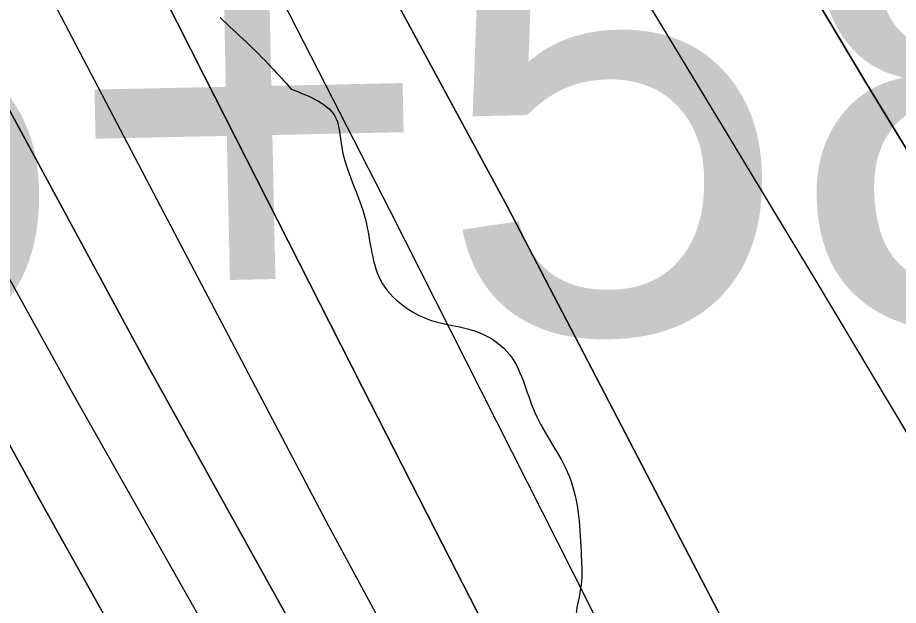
# Model space of a CAD drawing. Extents: x 3297772 to 3335630, y 634068 to 659439.
# Drawn here: x 3312939.1 to 3313124.8, y 651557.8 to 651681.8 of the extents above; entities that cross this region are included whole.
import ezdxf

# ---------------------------------------------------------------- set-up
doc = ezdxf.new("R2010")
doc.units = 0
for name, color, linetype in [('V-RIVR-EDGE', 7, 'Continuous'), ('V-SURV-IDEN', 7, 'Continuous'), ('V-TOPO-DPTH', 7, 'Continuous'), ('V-TOPO-MINR', 7, 'Continuous'), ('V-TOPO-WATR', 7, 'Continuous')]:
    doc.layers.add(name, color=color, linetype=linetype)

msp = doc.modelspace()

# ---------------------------------------------------------------- linework, layer by layer
at = {"layer": 'V-RIVR-EDGE'}
for points in [[(3312981.79, 651681.75), (3312992.59, 651671.34), (3312996.82, 651666.65)], [(3312996.82, 651666.65), (3313006.29, 651660.39), (3313007.37, 651654.9), (3313012.45, 651639.17), (3313016.07, 651625.64), (3313021.17, 651620.51), (3313026.29, 651617.93), (3313035.42, 651615.72), (3313042.35, 651611.31), (3313048.17, 651598.51), (3313055.45, 651584.96), (3313057.97, 651568.14), (3313057.95, 651562.29), (3313056.84, 651554.98), (3313058.28, 651549.5), (3313061.2, 651546.57), (3313068.14, 651545.09), (3313071.06, 651543.62), (3313071.06, 651541.42), (3313071.05, 651536.31), (3313075.41, 651527.52), (3313079.4, 651513.26), (3313079.02, 651507.77), (3313076.08, 651501.2), (3313072.75, 651486.59), (3313069.09, 651483.31), (3313068.35, 651478.92), (3313067.61, 651475.27), (3313069.42, 651471.97), (3313069.42, 651469.41), (3313067.58, 651465.76), (3313066.84, 651460.28), (3313066.82, 651454.8), (3313067.18, 651450.78), (3313065.34, 651446.03), (3313065.69, 651437.99), (3313068.58, 651427.74), (3313075.5, 651416.4), (3313081.33, 651409.07), (3313082.41, 651402.85), (3313082.75, 651391.89), (3313082.73, 651382.02), (3313081.62, 651376.54), (3313084.16, 651369.95), (3313086.71, 651366.29), (3313086.7, 651363), (3313081.94, 651358.99), (3313081.2, 651354.97), (3313080.46, 651351.32), (3313082.99, 651341.07), (3313084.8, 651332.66), (3313089.91, 651328.63), (3313089.9, 651324.24), (3313089.52, 651319.12), (3313090.23, 651311.81), (3313094.23, 651304.49), (3313101.53, 651296.8), (3313105.53, 651291.67), (3313112.47, 651286.53), (3313116.83, 651277.75), (3313119.74, 651271.89), (3313122.66, 651267.87), (3313124.83, 651261.65), (3313124.08, 651251.78), (3313122.95, 651240.81), (3313122.57, 651234.97), (3313130.61, 651233.12), (3313138.66, 651236.75), (3313140.86, 651236.38), (3313148.52, 651230.52), (3313152.89, 651223.56), (3313158.72, 651216.23), (3313169.3, 651208.17), (3313182.82, 651207.4), (3313190.5, 651207.38), (3313195.98, 651208.47), (3313197.81, 651208.46), (3313200.36, 651205.9), (3313202.55, 651202.6), (3313222.63, 651192.68), (3313234.3, 651183.15), (3313244.88, 651172.16), (3313260.56, 651158.23), (3313268.24, 651158.21), (3313279.91, 651148.31), (3313291.57, 651131.83), (3313297.74, 651115.73), (3313306.46, 651091.95), (3313309.71, 651075.86), (3313316.25, 651061.58), (3313324.63, 651050.6), (3313333.02, 651043.26), (3313344.7, 651034.1), (3313352.35, 651022.75), (3313355.24, 651009.94), (3313357.76, 650993.85), (3313363.57, 650980.31), (3313375.22, 650960.91), (3313383.6, 650949.92), (3313385.78, 650942.61), (3313385.76, 650933.47), (3313386.46, 650921.04), (3313390.1, 650914.82), (3313400.67, 650903.09), (3313412.7, 650891), (3313426.92, 650877.07), (3313429.47, 650873.05), (3313434.21, 650867.55), (3313436.75, 650859.87), (3313438.55, 650848.53), (3313438.15, 650833.91), (3313438.13, 650825.87), (3313439.92, 650813.07), (3313442.82, 650803.19), (3313445, 650796.97), (3313446.09, 650791.85), (3313446.07, 650787.1), (3313444.59, 650779.79), (3313440.19, 650771.03), (3313437.25, 650765.19), (3313436.87, 650760.8), (3313438.31, 650752.03), (3313438.29, 650742.52), (3313443.73, 650726.06), (3313457.57, 650705.55), (3313470.69, 650689.44), (3313472.87, 650683.95), (3313472.86, 650681.76), (3313476.87, 650677.36), (3313479.06, 650672.6), (3313479.04, 650667.48), (3313477.2, 650660.91), (3313475.72, 650652.87), (3313474.24, 650645.93), (3313475.67, 650635.32), (3313483.68, 650621.78), (3313496.07, 650606.4), (3313508.47, 650591.74), (3313517.94, 650579.29), (3313524.87, 650573.06), (3313535.46, 650569.74), (3313542.77, 650569.36), (3313550.09, 650570.44), (3313559.59, 650568.59), (3313571.27, 650564.54), (3313580.77, 650561.22), (3313596.1, 650550.95), (3313605.21, 650541.42), (3313609.96, 650538.85), (3313616.18, 650540.3), (3313626.39, 650533.33), (3313631.13, 650527.1), (3313638.05, 650516.12), (3313642.39, 650497.1), (3313647.8, 650470.04), (3313651.42, 650454.31), (3313651.41, 650450.29), (3313656.52, 650448.08), (3313664.19, 650444.04), (3313674.76, 650432.32), (3313685.69, 650415.11), (3313690.41, 650402.67), (3313697.7, 650396.44), (3313713.77, 650387.99), (3313732.01, 650372.96), (3313748.79, 650360.49), (3313755.73, 650356.81), (3313761.57, 650356.07), (3313772.91, 650358.6), (3313783.15, 650361.5), (3313797.78, 650361.83), (3313816.06, 650362.51), (3313831.4, 650359.55), (3313844.55, 650355.13), (3313851.11, 650348.17), (3313858.03, 650336.46), (3313862.04, 650333.16), (3313872.99, 650323.63), (3313883.91, 650308.25), (3313888.64, 650299.46), (3313892.25, 650280.81), (3313895.9, 650275.32), (3313905.01, 650263.96), (3313916.66, 650247.48), (3313928.33, 650233.56), (3313935.96, 650216.73), (3313941.78, 650205.38), (3313947.97, 650195.86), (3313954.15, 650182.32), (3313969.08, 650155.6), (3313979.26, 650134.01), (3313988.72, 650116.44), (3313994.56, 650112.04), (3313999.3, 650110.56), (3314007.69, 650100.31), (3314014.97, 650090.05), (3314025.18, 650080.52), (3314030.27, 650067.35), (3314037.89, 650043.94), (3314045.17, 650032.59), (3314055.38, 650023.79), (3314067.42, 650012.79), (3314076.89, 649997.42), (3314085.63, 649983.5), (3314095.83, 649969.95), (3314102.39, 649962.63), (3314118.42, 649941.39), (3314136.65, 649921.97), (3314150.14, 649909.14), (3314164, 649893.39), (3314175.28, 649875.45), (3314189.86, 649857.13), (3314221.93, 649816.48), (3314225.93, 649808.79), (3314239.05, 649790.85), (3314256.91, 649772.53), (3314263.84, 649765.2), (3314266.76, 649765.19), (3314273.71, 649766.27), (3314278.46, 649765.53), (3314289.42, 649760.75), (3314305.48, 649751.57), (3314323, 649742.02), (3314336.87, 649731.75)]]:
    msp.add_spline(points, degree=3, dxfattribs=at)
at = {"layer": 'V-TOPO-DPTH'}
for points in [[(3312787.11, 652098.48), (3312949.83, 651810.77), (3312996.58, 651726.54), (3313042.41, 651641.83), (3313086.88, 651556.4), (3313130.44, 651470.48), (3313211.14, 651308.1), (3313213.7, 651303.03), (3313216.32, 651297.99), (3313219.01, 651292.99), (3313221.76, 651288.01), (3313222.02, 651287.55), (3313224.75, 651282.88), (3313227.59, 651278.28), (3313230.6, 651273.79), (3313233.72, 651269.37), (3313236.93, 651265.02), (3313240.16, 651260.68), (3313243.43, 651256.36), (3313246.71, 651252.05), (3313367.3, 651094.97), (3313624.72, 650727.21)], [(3313624.72, 650727.21), (3313367.3, 651094.97), (3313246.71, 651252.05), (3313243.43, 651256.36), (3313240.16, 651260.68), (3313236.93, 651265.02), (3313233.72, 651269.37), (3313230.6, 651273.79), (3313227.59, 651278.28), (3313224.75, 651282.88), (3313222.02, 651287.55), (3313221.76, 651288.01), (3313219.01, 651292.99), (3313216.32, 651297.99), (3313213.7, 651303.03), (3313211.14, 651308.1), (3313130.44, 651470.48), (3313086.88, 651556.4), (3313042.41, 651641.83), (3312996.58, 651726.54), (3312949.83, 651810.77), (3312787.11, 652098.48)], [(3313466.77, 651099.57), (3313436.02, 651146.76), (3313406.51, 651194.79), (3313358.61, 651276.3), (3313353.97, 651284.2), (3313349.33, 651292.1), (3313344.68, 651300), (3313340.04, 651307.89), (3313335.33, 651315.75), (3313330.56, 651323.57), (3313325.67, 651331.31), (3313320.7, 651339.01), (3313313.56, 651349.9), (3313305.03, 651363.04), (3313296.59, 651376.24), (3313288.27, 651389.52), (3313280.04, 651402.86), (3313117.99, 651668.11), (3313071.19, 651746.44), (3313025.43, 651825.36), (3312981.25, 651905.17)], [(3313466.77, 651099.57), (3313436.02, 651146.76), (3313406.51, 651194.79), (3313358.61, 651276.3), (3313353.97, 651284.2), (3313349.33, 651292.1), (3313344.68, 651300), (3313340.04, 651307.89), (3313335.33, 651315.75), (3313330.56, 651323.57), (3313325.67, 651331.31), (3313320.7, 651339.01), (3313313.56, 651349.9), (3313305.03, 651363.04), (3313296.59, 651376.24), (3313288.27, 651389.52), (3313280.04, 651402.86), (3313117.99, 651668.11), (3313071.19, 651746.44), (3313025.43, 651825.36), (3312981.25, 651905.17)], [(3312940.55, 651901.61), (3313084.23, 651664.61), (3313107.59, 651625.88), (3313130.83, 651587.09), (3313153.91, 651548.2), (3313176.88, 651509.24), (3313198.39, 651472.56), (3313210.26, 651451.76), (3313221.8, 651430.77), (3313232.84, 651409.52), (3313243.54, 651388.1), (3313254.18, 651366.15), (3313259.38, 651355.6), (3313264.69, 651345.1), (3313270.14, 651334.67), (3313275.7, 651324.3), (3313308.85, 651263.42), (3313331.89, 651223.18), (3313356.05, 651183.65), (3313381.87, 651145.19), (3313408.8, 651107.44), (3313409.44, 651106.59), (3313437.64, 651069.04), (3313465.99, 651031.6)], [(3312940.55, 651901.61), (3313084.23, 651664.61), (3313107.59, 651625.88), (3313130.83, 651587.09), (3313153.91, 651548.2), (3313176.88, 651509.24), (3313198.39, 651472.56), (3313210.26, 651451.76), (3313221.8, 651430.77), (3313232.84, 651409.52), (3313243.54, 651388.1), (3313254.18, 651366.15), (3313259.38, 651355.6), (3313264.69, 651345.1), (3313270.14, 651334.67), (3313275.7, 651324.3), (3313308.85, 651263.42), (3313331.89, 651223.18), (3313356.05, 651183.65), (3313381.87, 651145.19), (3313408.8, 651107.44), (3313409.44, 651106.59), (3313437.64, 651069.04), (3313465.99, 651031.6)], [(3313575.57, 650670.18), (3313207.07, 651261.31), (3313201.27, 651269.49), (3313195.58, 651277.74), (3313190.03, 651286.1), (3313184.59, 651294.52), (3313154.96, 651341.27), (3313135.33, 651373.12), (3313116.26, 651405.28), (3313098, 651437.91), (3313080.29, 651470.86), (3313063.04, 651504.07), (3313045.86, 651537.32), (3313028.79, 651570.62), (3313011.78, 651603.95), (3312978.41, 651669.63), (3312944.88, 651735.9), (3312911.52, 651802.24), (3312878.41, 651868.71)], [(3312878.41, 651868.71), (3312911.52, 651802.24), (3312944.88, 651735.9), (3312978.41, 651669.63), (3313011.78, 651603.95), (3313028.79, 651570.62), (3313045.86, 651537.32), (3313063.04, 651504.07), (3313080.29, 651470.86), (3313098, 651437.91), (3313116.26, 651405.28), (3313135.33, 651373.12), (3313154.96, 651341.27), (3313184.59, 651294.52), (3313190.03, 651286.1), (3313195.58, 651277.74), (3313201.27, 651269.49), (3313207.07, 651261.31), (3313575.57, 650670.18)], [(3313488.85, 650636.14), (3313167.97, 651188.46), (3313165.97, 651191.91), (3313163.92, 651195.33), (3313161.8, 651198.7), (3313159.62, 651202.04), (3313157.42, 651205.36), (3313155.22, 651208.69), (3313153.05, 651212.03), (3313150.88, 651215.38), (3313149.31, 651217.82), (3313146.41, 651222.42), (3313143.56, 651227.05), (3313140.79, 651231.72), (3313138.06, 651236.43), (3312996.03, 651486.8), (3312944.72, 651578.44), (3312894.1, 651670.46), (3312844.52, 651763.04), (3312795.63, 651855.99)], [(3313536.03, 650634.82), (3313240.24, 651154.41), (3313224.79, 651177.23), (3313201.57, 651211.49), (3313187.03, 651233.34), (3313172.75, 651255.34), (3313158.86, 651277.6), (3313145.23, 651300.02), (3313088.38, 651395.36), (3313047.03, 651465.86), (3313006.34, 651536.74), (3312966.67, 651608.19), (3312927.68, 651680.02), (3312865.91, 651795.75), (3312851.63, 651822.59), (3312837.38, 651849.45)], [(3312837.38, 651849.45), (3312851.63, 651822.59), (3312865.91, 651795.75), (3312927.68, 651680.02), (3312966.67, 651608.19), (3313006.34, 651536.74), (3313047.03, 651465.86), (3313088.38, 651395.36), (3313145.23, 651300.02), (3313158.86, 651277.6), (3313172.75, 651255.34), (3313187.03, 651233.34), (3313201.57, 651211.49), (3313224.79, 651177.23), (3313240.24, 651154.41), (3313536.03, 650634.82)]]:
    msp.add_lwpolyline(points, dxfattribs=at)
at = {"layer": 'V-TOPO-MINR'}
for points in [[(3312787.11, 652098.48), (3312949.83, 651810.77), (3312996.58, 651726.54), (3313042.41, 651641.83), (3313086.88, 651556.4), (3313130.44, 651470.48), (3313211.14, 651308.1), (3313213.7, 651303.03), (3313216.32, 651297.99), (3313219.01, 651292.99), (3313221.76, 651288.01), (3313222.02, 651287.55), (3313224.75, 651282.88), (3313227.59, 651278.28), (3313230.6, 651273.79), (3313233.72, 651269.37), (3313236.93, 651265.02), (3313240.16, 651260.68), (3313243.43, 651256.36), (3313246.71, 651252.05), (3313367.3, 651094.97), (3313624.72, 650727.21)], [(3312728.16, 652011.35), (3312850.68, 651784.49), (3312900.53, 651693.2), (3312950.93, 651602.21), (3313002.16, 651511.69), (3313053.96, 651421.49), (3313136.91, 651278.53), (3313147.8, 651260.13), (3313158.89, 651241.86), (3313170.3, 651223.78), (3313181.92, 651205.84), (3313188.12, 651196.43), (3313196.8, 651183.29), (3313205.5, 651170.16), (3313512.92, 650635.4)], [(3312981.25, 651905.17), (3313025.43, 651825.36), (3313071.19, 651746.44), (3313117.99, 651668.11), (3313280.04, 651402.86), (3313288.27, 651389.52), (3313296.59, 651376.24), (3313305.03, 651363.04), (3313313.56, 651349.9), (3313320.7, 651339.01), (3313325.67, 651331.31), (3313330.56, 651323.57), (3313335.33, 651315.75), (3313340.04, 651307.89), (3313344.68, 651300), (3313349.33, 651292.1), (3313353.97, 651284.2), (3313358.61, 651276.3), (3313406.51, 651194.79), (3313436.02, 651146.76), (3313466.77, 651099.57)], [(3312940.55, 651901.61), (3313084.23, 651664.61), (3313107.59, 651625.88), (3313130.83, 651587.09), (3313153.91, 651548.2), (3313176.88, 651509.24), (3313198.39, 651472.56), (3313210.26, 651451.76), (3313221.8, 651430.77), (3313232.84, 651409.52), (3313243.54, 651388.1), (3313254.18, 651366.15), (3313259.38, 651355.6), (3313264.69, 651345.1), (3313270.14, 651334.67), (3313275.7, 651324.3), (3313308.85, 651263.42), (3313331.89, 651223.18), (3313356.05, 651183.65), (3313381.87, 651145.19), (3313408.8, 651107.44), (3313409.44, 651106.59), (3313437.64, 651069.04), (3313465.99, 651031.6)], [(3312888.83, 651888.42), (3312932.23, 651806.29), (3312975.19, 651723.94), (3313017.5, 651641.25), (3313059.39, 651558.35), (3313129.09, 651419.04), (3313135.82, 651405.63), (3313142.59, 651392.24), (3313149.41, 651378.87), (3313156.26, 651365.52), (3313163.34, 651352.3), (3313170.69, 651339.24), (3313178.44, 651326.42), (3313186.47, 651313.75), (3313200.35, 651292.6), (3313202.4, 651289.53), (3313204.49, 651286.49), (3313206.64, 651283.48), (3313208.82, 651280.5), (3313642.09, 650655.49)], [(3312846.42, 651879.8), (3312870.67, 651832.06), (3312895.09, 651784.41), (3312919.71, 651736.86), (3312944.41, 651689.36), (3312969.25, 651641.92), (3312994.16, 651594.53), (3313004.18, 651575.54), (3313032.49, 651523.13), (3313061.47, 651471.09), (3313091.46, 651419.64), (3313122.14, 651368.57), (3313166.08, 651297), (3313175.41, 651282.09), (3313184.93, 651267.29), (3313194.7, 651252.67), (3313204.65, 651238.15), (3313572.23, 650618.04)], [(3312878.41, 651868.71), (3312911.52, 651802.24), (3312944.88, 651735.9), (3312978.41, 651669.63), (3313011.78, 651603.95), (3313028.79, 651570.62), (3313045.86, 651537.32), (3313063.04, 651504.07), (3313080.29, 651470.86), (3313098, 651437.91), (3313116.26, 651405.28), (3313135.33, 651373.12), (3313154.96, 651341.27), (3313184.59, 651294.52), (3313190.03, 651286.1), (3313195.58, 651277.74), (3313201.27, 651269.49), (3313207.07, 651261.31), (3313575.57, 650670.18)], [(3312795.63, 651855.99), (3312844.52, 651763.04), (3312894.1, 651670.46), (3312944.72, 651578.44), (3312996.03, 651486.8), (3313138.06, 651236.43), (3313140.79, 651231.72), (3313143.56, 651227.05), (3313146.41, 651222.42), (3313149.31, 651217.82), (3313150.88, 651215.38), (3313153.05, 651212.03), (3313155.22, 651208.69), (3313157.42, 651205.36), (3313159.62, 651202.04), (3313161.8, 651198.7), (3313163.92, 651195.33), (3313165.97, 651191.91), (3313167.97, 651188.46), (3313488.85, 650636.14)]]:
    msp.add_lwpolyline(points, dxfattribs=at)
at = {"layer": 'V-TOPO-WATR'}
msp.add_lwpolyline([(3312837.38, 651849.45), (3312851.63, 651822.59), (3312865.91, 651795.75), (3312927.68, 651680.02), (3312966.67, 651608.19), (3313006.34, 651536.74), (3313047.03, 651465.86), (3313088.38, 651395.36), (3313145.23, 651300.02), (3313158.86, 651277.6), (3313172.75, 651255.34), (3313187.03, 651233.34), (3313201.57, 651211.49), (3313224.79, 651177.23), (3313240.24, 651154.41), (3313536.03, 650634.82)], dxfattribs=at)

# ---------------------------------------------------------------- texts
at = {"layer": 'V-SURV-IDEN'}
msp.add_text('4495+58.9', height=100, rotation=1.2109, dxfattribs=at).set_placement((3312652.52, 651606.66))

doc.saveas('drawing.dxf')
